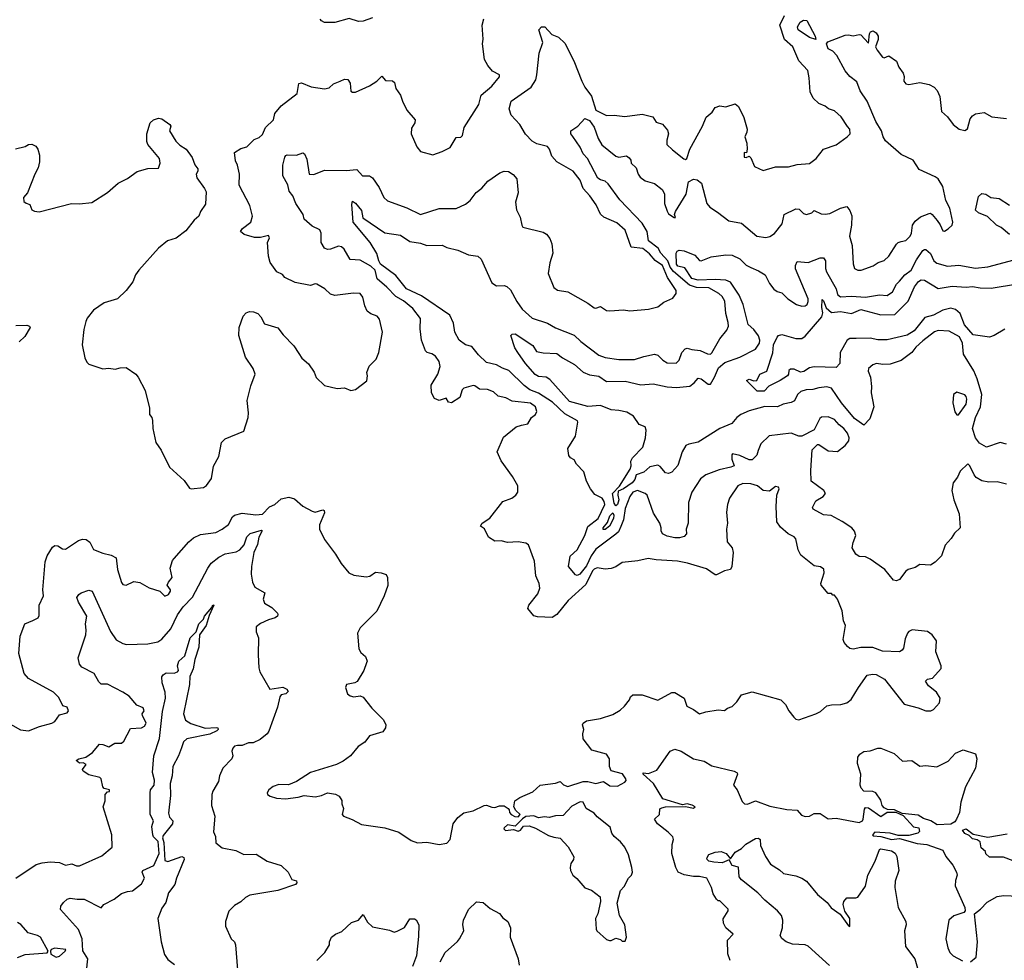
# Model space of a CAD drawing. Extents: x 1552294 to 1694791, y 811929 to 917222.
# Tile 490 of 643: x 1682129 to 1688481, y 860676 to 866741. Entities that reach past the tile are written whole.
import ezdxf

# ---------------------------------------------------------------- set-up
doc = ezdxf.new("R2010")
doc.units = 0

msp = doc.modelspace()

# ---------------------------------------------------------------- linework, layer by layer
at = {"layer": '0CON10XD'}
for points in [[(1683315, 863724), (1683335, 863736.2), (1683367, 863783), (1683378.8, 863861.2), (1683414, 863925), (1683430, 864015), (1683455, 864038), (1683575, 864086.7), (1683602, 864175), (1683605.7, 864205), (1683597.5, 864285), (1683619.5, 864380.5), (1683648.8, 864455), (1683635, 864492.5), (1683586.7, 864565), (1683542.5, 864705), (1683544.3, 864755), (1683570.2, 864829.8), (1683590.2, 864849.8), (1683611.1, 864858.9), (1683637.7, 864857.7), (1683665, 864845.7), (1683684.2, 864825), (1683709.3, 864779.3), (1683795, 864753.3), (1683828.1, 864708.1), (1683897.9, 864637.9), (1683928.9, 864588.9), (1683948.1, 864558.1), (1683992.2, 864522.2), (1684028.6, 864468.6), (1684042.6, 864432.6), (1684095, 864381.2), (1684177, 864363), (1684225, 864366.7), (1684265, 864348.8), (1684295, 864356.7), (1684368.3, 864411.7), (1684372.5, 864445), (1684367.5, 864465), (1684384.1, 864505.9), (1684428.3, 864551.7), (1684445.7, 864594.3), (1684469.2, 864725), (1684450.5, 864810.5), (1684435, 864830), (1684394.1, 864844.1), (1684371.2, 864861.2), (1684355.4, 864895.4), (1684342.1, 864952.1), (1684325, 864974.3), (1684283.4, 864976.6), (1684162.3, 864962.3), (1684135, 864971.2), (1684097.5, 865005), (1684045, 865035.8), (1684035, 865038), (1684005, 865027.5), (1683905.7, 865045.7), (1683838.8, 865078.8), (1683825, 865097.5), (1683787.5, 865115), (1683744, 865175), (1683733.6, 865216.4), (1683727.5, 865305), (1683740, 865335), (1683735, 865350), (1683683.6, 865336.4), (1683643.6, 865336.4), (1683577.5, 865355), (1683554, 865375), (1683566.2, 865395), (1683620, 865435), (1683630.8, 865475), (1683613.6, 865543.6), (1683544.6, 865674.6), (1683546.5, 865745), (1683535, 865802.5), (1683520.7, 865830.7), (1683515.8, 865885), (1683555, 865911.1), (1683595, 865921.5), (1683641.5, 865968.5), (1683675, 865981.5), (1683695, 866000), (1683715.6, 866045), (1683765.5, 866095), (1683775.7, 866135), (1683815, 866186), (1683920, 866265), (1683930, 866330), (1683947, 866333), (1684008.3, 866308.3), (1684096, 866296), (1684125, 866301.4), (1684152.8, 866327.2), (1684195.5, 866344.5), (1684225, 866358), (1684246.1, 866356.1), (1684261.7, 866331.7), (1684265, 866280), (1684275, 866272.5), (1684295, 866272.5), (1684386.6, 866313.4), (1684432.5, 866345), (1684465, 866377.5), (1684488.3, 866348.3), (1684535, 866347.5), (1684546.7, 866335), (1684555, 866297.5), (1684586.7, 866255), (1684598.8, 866215), (1684627.3, 866157.3), (1684681.2, 866095), (1684678.8, 866075), (1684657.6, 866042.4), (1684654.4, 866005), (1684691.7, 865921.7), (1684715, 865891.2), (1684795, 865869.2), (1684855, 865890), (1684905, 865917.5), (1684945, 865981.2), (1684975, 865983.8), (1684985, 865993.3), (1684996, 866045), (1685090, 866195), (1685106.4, 866253.6), (1685175, 866312.5), (1685225, 866372.5), (1685225, 866386.2), (1685178.7, 866408.7), (1685148.1, 866445), (1685128.4, 866485), (1685114.3, 866585), (1685118.9, 866615), (1685111.5, 866705), (1685123.8, 866746.2)], [(1684405, 866753.3), (1684345, 866731.2), (1684315, 866730), (1684255, 866747.5), (1684163, 866723), (1684095, 866722.5), (1684075, 866732.5), (1684067.5, 866745)], [(1684095, 865769.5), (1684235, 865767.6), (1684304.5, 865774.5), (1684341.2, 865735), (1684385, 865734.3), (1684405, 865722), (1684449, 865659), (1684479.2, 865595), (1684502.4, 865572.4), (1684627.4, 865527.4), (1684715, 865484.2), (1684835, 865524.3), (1684945, 865524.3), (1685005, 865552), (1685035, 865574), (1685073.3, 865626.7), (1685110.8, 865655), (1685149.7, 865700.3), (1685226.3, 865753.7), (1685255, 865763.3), (1685282.2, 865762.2), (1685312, 865742), (1685336, 865715), (1685345.6, 865625), (1685328, 865565), (1685333.1, 865515), (1685358.2, 865468.2), (1685367.5, 865415), (1685375, 865402.5), (1685505, 865371.2), (1685527, 865357), (1685549.1, 865329.1), (1685562, 865295), (1685568.6, 865235), (1685548, 865172), (1685537.5, 865105), (1685574.4, 865014.4), (1685597.6, 864997.6), (1685665.3, 864985.3), (1685795, 864914), (1685835, 864881.9), (1685845, 864880), (1685875, 864891.9), (1685915, 864866), (1685935, 864862.9), (1686025, 864869.4), (1686065, 864864.3), (1686185, 864874.2), (1686245, 864890), (1686285, 864918.8), (1686343.3, 864945), (1686363.3, 864975), (1686364, 864995), (1686308, 865078), (1686275, 865155.4), (1686228.4, 865188.4), (1686191.7, 865231.7), (1686148.5, 865265), (1686074.4, 865275), (1686034.4, 865384.4), (1685980.2, 865430.2), (1685897.9, 865467.9), (1685876, 865486), (1685846.8, 865546.8), (1685806.7, 865605), (1685763.1, 865653.1), (1685744.6, 865705), (1685700.5, 865765), (1685594.5, 865825), (1685561.2, 865861.2), (1685546, 865905), (1685533.1, 865923.1), (1685465, 865939.6), (1685435, 865957.8), (1685391.9, 866001.9), (1685355.9, 866065.9), (1685300.4, 866125), (1685286.9, 866165), (1685300, 866215), (1685427.5, 866305), (1685458, 866352), (1685464.5, 866385.5), (1685479.5, 866525), (1685503.4, 866593.4), (1685477.1, 866675), (1685494.6, 866695.4), (1685516, 866695), (1685562.9, 866645), (1685605, 866628.8), (1685645, 866589.1), (1685704.4, 866475), (1685754.8, 866345), (1685775.8, 866305), (1685817.7, 866247.7), (1685845, 866156.7), (1685915, 866123.4), (1685965, 866125.4), (1686033.6, 866116.4), (1686145, 866132.2), (1686212.5, 866115), (1686235, 866080), (1686275, 866066.9), (1686308, 866028), (1686314.7, 866005), (1686304.6, 865964.6), (1686304.3, 865935), (1686340.9, 865900.9), (1686412.6, 865842.6), (1686425, 865840), (1686432, 865845), (1686453, 865907), (1686533.8, 866055), (1686558, 866112), (1686595.7, 866144.3), (1686616.1, 866173.9), (1686645, 866186.2), (1686685, 866178.8), (1686745, 866197.5), (1686765, 866180), (1686800.2, 866110.2), (1686821.9, 866035), (1686820.8, 866015), (1686806.7, 865985), (1686820, 865945), (1686822.5, 865905), (1686818.3, 865881.7), (1686803.3, 865885), (1686802.5, 865855), (1686815, 865852.5), (1686835, 865860), (1686845, 865850), (1686870, 865795), (1686925, 865768.8), (1687005, 865792), (1687088.3, 865791.7), (1687145, 865807.5), (1687225, 865814), (1687266.2, 865845), (1687315, 865905.6), (1687395, 865934), (1687467.5, 865985), (1687486.7, 866005), (1687483.3, 866035), (1687468.3, 866051.7), (1687427.5, 866115), (1687385, 866152.5), (1687345.8, 866165.8), (1687325, 866183.3), (1687285, 866200), (1687248, 866235), (1687229.2, 866275), (1687222.5, 866365), (1687212.5, 866412.5), (1687156.2, 866475), (1687115.6, 866565), (1687063.2, 866613.2), (1687033.6, 866705), (1687062.8, 866767.2)], [(1687265, 866613.8), (1687225, 866625.6), (1687150, 866675), (1687146.9, 866695), (1687163.1, 866725), (1687185, 866736.9), (1687205.8, 866735), (1687260, 866635), (1687265, 866613.8)], [(1684432.6, 865232.6), (1684390.8, 865305), (1684280, 865435), (1684271.3, 865548.7), (1684275, 865570), (1684295, 865557.1), (1684335, 865511.1), (1684342.6, 865462.6), (1684485, 865367.5), (1684585, 865352.2), (1684645, 865311.5), (1684715, 865299.1), (1684755, 865284.5), (1684855, 865287.5), (1684885, 865272.5), (1684955.4, 865255.4), (1685025, 865224), (1685085, 865216.7), (1685105, 865197.5), (1685175, 865043.3), (1685205, 865024.3), (1685255, 865026.7), (1685270.7, 865020.7), (1685295, 865000), (1685337, 864923), (1685370, 864875), (1685435, 864815.6), (1685533.2, 864783.2), (1685585, 864752.9), (1685705, 864705.8), (1685748.5, 864665), (1685865, 864577.6), (1685905, 864563.5), (1685995, 864550.6), (1686095, 864549.1), (1686155, 864569.1), (1686225, 864583.1), (1686245, 864577.1), (1686277.5, 864545), (1686305, 864528.9), (1686363.4, 864526.6), (1686383.3, 864545), (1686400.5, 864595), (1686421.3, 864618.7), (1686435, 864623.1), (1686465, 864613.4), (1686518.3, 864608.3), (1686565, 864586.7), (1686585, 864584.4), (1686595, 864592.5), (1686646, 864684), (1686691.6, 864738.4), (1686701.8, 864765), (1686698.7, 864788.7), (1686683.8, 864846.2), (1686677.2, 864925), (1686661.6, 864955), (1686640, 864975), (1686575, 865011.5), (1686495, 865014.4), (1686448.9, 865028.9), (1686347, 865117), (1686325.3, 865145), (1686310.2, 865185), (1686264.5, 865235), (1686247.1, 865267.1), (1686185, 865314.6), (1686176.7, 865375), (1686145, 865427.9), (1685999.7, 865579.7), (1685925, 865683.1), (1685905, 865699.1), (1685875, 865707.5), (1685859.5, 865719.5), (1685792.5, 865845), (1685763, 865875), (1685745, 865917.8), (1685697.3, 865987.3), (1685684, 866005), (1685685.5, 866025), (1685730, 866055), (1685775, 866103.3), (1685805, 866090.2), (1685835, 866047.1), (1685860.5, 865975), (1685885, 865934.7), (1685975, 865860.5), (1685995, 865855.3), (1686042.5, 865862.5), (1686060, 865850), (1686072.5, 865835), (1686074, 865815), (1686105.7, 865785.7), (1686119.1, 865745), (1686132.5, 865725), (1686165, 865702.5), (1686224.7, 865684.7), (1686272.9, 865645), (1686287.9, 865617.9), (1686289.6, 865555), (1686305, 865505.8), (1686315, 865490), (1686350, 865465), (1686358.8, 865465), (1686354.2, 865484.2), (1686359.5, 865505), (1686427.5, 865615), (1686442.5, 865695), (1686475, 865712.1), (1686499.1, 865709.1), (1686527.1, 865687.1), (1686561.5, 865555), (1686582.1, 865532.1), (1686630.8, 865500.8), (1686704.4, 865444.4), (1686785, 865429.4), (1686885, 865344.3), (1686942.7, 865337.3), (1686967.9, 865342.1), (1686997.9, 865362.1), (1687046.7, 865425), (1687060, 865485), (1687135, 865520.6), (1687158.1, 865518.1), (1687185, 865492), (1687205, 865484), (1687240, 865495), (1687255, 865510), (1687298.3, 865488.3), (1687325, 865486.7), (1687355, 865491.2), (1687425, 865526.2), (1687465, 865536.7), (1687485, 865510), (1687497, 865477), (1687494.6, 865415), (1687481.8, 865345), (1687498.5, 865285), (1687505, 865166.7), (1687515, 865137.5), (1687535.5, 865125.5), (1687556.7, 865125), (1687635, 865153.1), (1687666.2, 865175), (1687705, 865187.7), (1687735, 865216.7), (1687785, 865294.2), (1687796.7, 865305), (1687815, 865310), (1687845, 865318), (1687874.2, 865345), (1687882.5, 865365), (1687888.2, 865415), (1687905, 865441.2), (1687940, 865470), (1687995, 865491.9), (1688005, 865492.5), (1688014.6, 865484.6), (1688046.8, 865446.8), (1688067.9, 865417.9), (1688085, 865378.8), (1688095, 865376.2), (1688118.7, 865391.3), (1688144.2, 865415), (1688149.5, 865435), (1688130, 865525), (1688102.7, 865575), (1688083.6, 865665), (1688053.1, 865715), (1688035, 865728.6), (1687931.2, 865775), (1687891.9, 865835), (1687815, 865871.9), (1687715, 865958.8), (1687700.3, 865985), (1687689.3, 866025), (1687651.4, 866085), (1687596.5, 866215), (1687551.9, 866281.9), (1687530.2, 866340.2), (1687485, 866374.3), (1687455, 866410), (1687400.6, 866510.6), (1687375, 866537.5), (1687345, 866552.5), (1687333.8, 866586.2), (1687342.3, 866597.7), (1687455, 866642), (1687475, 866644), (1687505, 866636.7), (1687545, 866646.2), (1687555, 866642.5), (1687605, 866590), (1687611.2, 866648.8), (1687618, 866662), (1687635, 866668), (1687655, 866655.8), (1687667.7, 866635), (1687666.9, 866613.1), (1687650.8, 866565), (1687660, 866545), (1687695, 866498.6), (1687705, 866494.3), (1687735, 866508.8), (1687785, 866474), (1687799.4, 866435), (1687828.6, 866395), (1687834, 866375), (1687832, 866345), (1687845, 866326.7), (1687865, 866322.5), (1687935, 866336.7), (1687995, 866323.3), (1688027.5, 866305), (1688047.5, 866285), (1688063.8, 866245), (1688075, 866148.8), (1688114.4, 866114.4), (1688151.2, 866065), (1688188.8, 866035), (1688225, 866027.1), (1688243.6, 866036.4), (1688261.2, 866101.2), (1688275, 866121.2), (1688295, 866133.8), (1688351.7, 866141.7), (1688400, 866115), (1688495, 866104.3)], [(1682102.9, 865907.1), (1682165, 865924), (1682185, 865936), (1682207.7, 865937.7), (1682234.3, 865924.3), (1682247.1, 865905), (1682256.8, 865866.8), (1682257.1, 865825), (1682247.5, 865785), (1682226, 865745), (1682180, 865625), (1682153.8, 865595), (1682155, 865567.5), (1682171.7, 865558.3), (1682195, 865550), (1682207.5, 865515), (1682225, 865506.2), (1682255, 865502.5), (1682463.6, 865556.4), (1682515, 865553.8), (1682595, 865561.9), (1682695, 865626), (1682765, 865686.2), (1682825, 865716.2), (1682887.3, 865762.7), (1682955, 865781.2), (1683025, 865782.5), (1683036.2, 865815), (1683031.2, 865845), (1682956.7, 865935), (1682948.8, 865955), (1682948.8, 866005), (1682970, 866075), (1682992.5, 866095), (1683025, 866106), (1683045, 866101.2), (1683097.5, 866065), (1683103.3, 866055), (1683096, 866025), (1683137.1, 865957.1), (1683162.1, 865932.1), (1683203.8, 865905), (1683242.3, 865852.3), (1683258.8, 865805), (1683279.1, 865779.1), (1683279.2, 865765), (1683267.8, 865745), (1683271.4, 865721.4), (1683321.7, 865651.7), (1683331.2, 865631.2), (1683327.8, 865552.2), (1683296.2, 865505), (1683285, 865474.2), (1683255, 865448), (1683201.2, 865378.8), (1683137.9, 865332.1), (1683082, 865315), (1683025, 865267.1), (1682898.1, 865125), (1682877.1, 865095), (1682858.7, 865051.3), (1682816.3, 864993.7), (1682759.7, 864940.3), (1682675, 864915.6), (1682605, 864866.9), (1682564.7, 864815.3), (1682556.2, 864795), (1682543.7, 864743.7), (1682531.4, 864645), (1682549.8, 864559.8), (1682561.5, 864531.5), (1682575, 864520), (1682665, 864490), (1682705, 864493.3), (1682745, 864487.5), (1682777, 864497), (1682815, 864497.5), (1682877.5, 864455), (1682892.5, 864435), (1682939.3, 864349.3), (1682966.4, 864236.4), (1682967.5, 864195), (1682982.5, 864175), (1682986.4, 864156.4), (1682987.5, 864105), (1683007.5, 864015), (1683042.5, 863965), (1683096.2, 863855), (1683189.8, 863769.8), (1683225, 863720), (1683235, 863716), (1683315, 863724)], [(1682035, 862216.7), (1682135, 862162), (1682185, 862156.2), (1682255.9, 862184.1), (1682337.5, 862205), (1682356.2, 862215), (1682385, 862257.5), (1682435, 862271.2), (1682443.3, 862285), (1682435, 862307.5), (1682407, 862317), (1682380.7, 862370.7), (1682346.7, 862405), (1682185, 862492.2), (1682158.9, 862525), (1682123, 862653), (1682131.2, 862765), (1682163.3, 862845), (1682213, 862867), (1682247.5, 862885), (1682255, 862900), (1682254.3, 862965), (1682282.2, 863025), (1682278.9, 863065), (1682293.1, 863245), (1682305.3, 863284.7), (1682340.2, 863339.8), (1682355, 863350.9), (1682375, 863348.9), (1682405, 863328.8), (1682425, 863326.2), (1682508, 863382), (1682535, 863391.6), (1682559, 863389), (1682582.3, 863372.3), (1682605, 863324.1), (1682665, 863300.3), (1682719.1, 863289.1), (1682750.7, 863270.7), (1682760.5, 863195), (1682785, 863112.5), (1682795, 863098.8), (1682815, 863093.8), (1682865, 863118), (1682905, 863111.2), (1682965, 863078), (1683032.5, 863055), (1683065, 863023.8), (1683088, 863035), (1683102, 863055), (1683101.2, 863065), (1683080, 863095), (1683088, 863115), (1683112, 863145), (1683100, 863205), (1683115, 863253.3), (1683125, 863265.7), (1683220, 863375), (1683249.3, 863400.7), (1683295, 863421.2), (1683395, 863434.6), (1683435, 863454.7), (1683475.4, 863485), (1683502.7, 863535), (1683515, 863546), (1683565, 863558.6), (1683651.7, 863548.3), (1683695, 863551.8), (1683740.7, 863599.3), (1683775, 863615.3), (1683815, 863650.9), (1683865, 863661.3), (1683902.1, 863652.1), (1683955.8, 863605), (1684015, 863570.8), (1684035, 863566.2), (1684085, 863580), (1684092.5, 863575), (1684095, 863560), (1684063.9, 863483.9), (1684063.8, 863455), (1684095, 863390), (1684166.7, 863295), (1684203.3, 863235), (1684252.5, 863175), (1684285, 863160), (1684365, 863147.5), (1684387, 863153), (1684425, 863177.5), (1684460, 863175), (1684493, 863163), (1684502.5, 863145), (1684503, 863093), (1684481.2, 863025), (1684432.3, 862927.7), (1684325, 862820), (1684308.8, 862785), (1684316.2, 862685), (1684330.5, 862660.5), (1684360, 862635), (1684370, 862605), (1684367, 862593), (1684350, 862545), (1684306, 862474), (1684290, 862465), (1684236.4, 862453.6), (1684231.2, 862435), (1684243.8, 862395), (1684260.3, 862380.3), (1684285, 862374.2), (1684325, 862380), (1684345, 862373.3), (1684401.7, 862301.7), (1684475.5, 862225.5), (1684490, 862195), (1684488.8, 862175), (1684470.7, 862149.3), (1684385, 862123.3), (1684355, 862081.2), (1684313.3, 862055), (1684263.8, 861995), (1684215, 861960.8), (1684172.1, 861937.9), (1684005, 861887.1), (1683915, 861828.6), (1683862.6, 861807.4), (1683801.7, 861808.3), (1683765, 861796.7), (1683737.3, 861775), (1683725.6, 861755), (1683727.5, 861745), (1683744, 861735), (1683785, 861720.8), (1683844.1, 861715.9), (1683925, 861726.7), (1683965, 861738.2), (1684035, 861730.8), (1684075, 861738.9), (1684115, 861756.6), (1684167.4, 861747.4), (1684190, 861735), (1684206.4, 861706.4), (1684206.7, 861685), (1684218, 861655), (1684210, 861615), (1684217.5, 861605), (1684273.9, 861583.9), (1684335, 861551.2), (1684485, 861530), (1684575, 861502.5), (1684655, 861447.5), (1684695, 861432.5), (1684755, 861437.5), (1684835, 861422), (1684885, 861431.4), (1684905.6, 861455), (1684926.2, 861555), (1684955, 861596.2), (1684995, 861626.7), (1685055, 861640), (1685125, 861673.8), (1685140, 861675), (1685175, 861662.5), (1685195, 861660), (1685225, 861670.8), (1685255, 861672), (1685280, 861655), (1685287.5, 861645), (1685288.3, 861628.3), (1685300, 861615), (1685323, 861603), (1685345, 861600), (1685357.5, 861615), (1685330.7, 861640.7), (1685317.5, 861665), (1685323.3, 861705), (1685355, 861726.2), (1685438.3, 861761.7), (1685487.5, 861805), (1685585, 861818.1), (1685615, 861828.2), (1685637.6, 861807.6), (1685665.9, 861795.9), (1685765, 861827.7), (1685795, 861827.7), (1685845, 861816.2), (1685895, 861828.8), (1685935, 861800.8), (1685985, 861799.4), (1686032.9, 861825), (1686040.6, 861835), (1686039.4, 861845), (1686018.6, 861878.6), (1685945, 861896.9), (1685934.2, 861925), (1685932.9, 861975), (1685915, 862004.7), (1685820.5, 862030.5), (1685765, 862102.9), (1685762.2, 862135), (1685768.1, 862165), (1685760, 862195), (1685764.5, 862205.5), (1685785, 862220), (1685875, 862235.6), (1685955, 862260.6), (1686001.7, 862288.3), (1686031.2, 862315), (1686062.5, 862355), (1686070, 862375), (1686085, 862387.5), (1686145, 862386.7), (1686245, 862352.5), (1686335, 862402.5), (1686355, 862402.5), (1686415, 862366.7), (1686433.6, 862313.6), (1686475, 862293.3), (1686515, 862264.2), (1686555, 862278.1), (1686635, 862290), (1686675, 862286.7), (1686695, 862302.5), (1686725, 862312.5), (1686755, 862342.5), (1686785, 862387.5), (1686855, 862407.8), (1687038.8, 862355), (1687068.8, 862325), (1687090, 862285), (1687122.6, 862242.6), (1687135, 862230), (1687155, 862225.7), (1687265.4, 862264.6), (1687295, 862280.8), (1687336.1, 862316.1), (1687365, 862322.9), (1687425.8, 862324.2), (1687465, 862336), (1687493.1, 862356.9), (1687539.2, 862435), (1687595.9, 862514.1), (1687629.7, 862520.3), (1687655, 862517.8), (1687708.3, 862488.3), (1687835, 862328), (1687925, 862303.8), (1687973.9, 862283.9), (1688006.1, 862283.9), (1688025, 862293.3), (1688063.3, 862335), (1688066.7, 862365), (1688043.3, 862405), (1687992.5, 862445), (1687972.5, 862475), (1687985, 862487.5), (1688017.5, 862495), (1688072.5, 862557.5), (1688073.8, 862575), (1688038.5, 862665), (1688042.7, 862735), (1688015, 862774.4), (1687985, 862796.2), (1687886.4, 862806.4), (1687865, 862796.7), (1687855.9, 862784.1), (1687842.2, 862747.8), (1687831.1, 862688.9), (1687822, 862675), (1687805, 862665.8), (1687695, 862668.8), (1687631.7, 862691.7), (1687555, 862691.9), (1687505, 862681.1), (1687485, 862686.7), (1687469.9, 862699.9), (1687448.2, 862725), (1687441.1, 862745), (1687457.1, 862835), (1687442.5, 862865), (1687435, 862930), (1687403.6, 863003.6), (1687385, 863030), (1687375, 863030), (1687365, 863040), (1687345, 863040), (1687300, 863095), (1687297.5, 863105), (1687318.5, 863175), (1687317, 863197), (1687295, 863213.3), (1687255, 863219.2), (1687168.4, 863288.4), (1687151.6, 863321.6), (1687135, 863393.5), (1687125, 863405.6), (1687085.7, 863425.7), (1687037.9, 863467.9), (1687013.2, 863503.2), (1687008.8, 863601.2), (1687014, 863675), (1687028.8, 863715), (1687025, 863727.5), (1687005, 863731.2), (1686965, 863700), (1686925, 863705.6), (1686888, 863735), (1686845, 863748.2), (1686795, 863749.3), (1686760.8, 863735), (1686708.1, 863655), (1686695.6, 863615), (1686688.6, 863565), (1686695.6, 863494.4), (1686688.6, 863455), (1686693.3, 863375), (1686724.4, 863335), (1686732.5, 863305), (1686723.8, 863215), (1686714, 863195), (1686675, 863186.9), (1686625, 863160.5), (1686615, 863161.1), (1686559.9, 863199.9), (1686436.2, 863236.2), (1686371.6, 863248.4), (1686235, 863258), (1686182.4, 863267.6), (1686117.5, 863252.5), (1686015, 863239.7), (1685975, 863212.9), (1685945, 863202), (1685905, 863198), (1685855, 863206.2), (1685835, 863198), (1685825, 863186.1), (1685781.7, 863098.3), (1685667.9, 862995), (1685595, 862905.5), (1685563, 862887), (1685470.4, 862889.6), (1685445, 862895.8), (1685407.5, 862945), (1685414.4, 862965), (1685471.8, 863038.2), (1685483.9, 863075), (1685479.2, 863105), (1685459.6, 863155), (1685449.4, 863249.4), (1685410.8, 863355), (1685395, 863366.4), (1685345, 863373.6), (1685275, 863370.5), (1685235, 863380.9), (1685195, 863377.5), (1685153.8, 863405), (1685128.1, 863458.1), (1685102.5, 863475), (1685112.5, 863495), (1685162.7, 863527.3), (1685246.7, 863635), (1685304.1, 863655.9), (1685330, 863675), (1685343.3, 863695), (1685343.3, 863735), (1685308.8, 863795), (1685235.6, 863895.6), (1685208.8, 863955), (1685250.6, 864049.4), (1685332, 864115), (1685367.1, 864127.1), (1685406.7, 864135), (1685430.8, 864175), (1685457.5, 864195), (1685465.7, 864215), (1685457.1, 864245), (1685425, 864267.3), (1685305, 864281.2), (1685265, 864303.1), (1685215, 864312.9), (1685185, 864340.6), (1685146.3, 864356.3), (1685095, 864357.5), (1685065, 864380.6), (1685055, 864381.9), (1684995, 864365.5), (1684983.5, 864355), (1684968.2, 864305), (1684915, 864270), (1684896.2, 864275), (1684880, 864300), (1684835, 864285.6), (1684805, 864298.6), (1684786.2, 864335), (1684782.7, 864385), (1684825.5, 864455), (1684841.5, 864505), (1684835, 864536.2), (1684811.3, 864571.3), (1684786.8, 864586.8), (1684757.5, 864595), (1684746.1, 864606.1), (1684721.2, 864675), (1684712.1, 864747.9), (1684714, 864815), (1684665, 864877.7), (1684605, 864927.9), (1684556.4, 864956.4), (1684497, 865017), (1684435, 865068.9), (1684423.2, 865125), (1684395, 865152.5), (1684325, 865191.1), (1684260, 865195), (1684222.2, 865262.2), (1684205, 865276.4), (1684185, 865280.6), (1684135, 865261.1), (1684115, 865260), (1684095, 865267.5), (1684073.3, 865305), (1684072.9, 865365), (1684066, 865385), (1684015, 865410), (1683964.4, 865454.4), (1683956.9, 865485), (1683910, 865555), (1683892.1, 865605), (1683866.5, 865635), (1683859.6, 865675), (1683826.8, 865735), (1683827.2, 865802.8), (1683840, 865855), (1683845, 865866), (1683855, 865869.2), (1683915, 865868.3), (1683955, 865881.4), (1683965.5, 865875.5), (1683980.7, 865840.7), (1683997.5, 865745), (1684027.6, 865742.4), (1684095, 865769.5)], [(1688515, 865355.8), (1688460.7, 865400.7), (1688431.4, 865415), (1688371.8, 865471.8), (1688314.4, 865495), (1688295, 865512.9), (1688315, 865600), (1688335, 865620), (1688362.5, 865615), (1688394.4, 865594.4), (1688447, 865587), (1688513.3, 865545)], [(1688495, 863746.7), (1688435, 863761.4), (1688381.7, 863758.3), (1688335, 863767.5), (1688299.7, 863789.7), (1688286, 863805), (1688258.8, 863865), (1688245, 863876.7), (1688195, 863830), (1688179.4, 863790.6), (1688150, 863755), (1688142, 863705), (1688156, 863645), (1688190, 863555), (1688195.7, 863464.3), (1688160.3, 863429.7), (1688138.1, 863395), (1688098.3, 863351.7), (1688075.6, 863284.4), (1688035, 863242.7), (1688004.4, 863224.4), (1687935, 863227.1), (1687905, 863207.8), (1687860.8, 863195), (1687845, 863184.4), (1687805, 863131.9), (1687785, 863122.5), (1687765, 863127.5), (1687710, 863195), (1687615, 863261.2), (1687585, 863276.7), (1687545, 863280), (1687522.5, 863295), (1687500, 863335), (1687505, 863370), (1687522, 863415), (1687515, 863442.5), (1687497.5, 863465), (1687434.2, 863504.2), (1687364.6, 863544.6), (1687315, 863548.1), (1687246.7, 863585), (1687242.5, 863595), (1687265, 863638), (1687313, 863667), (1687326.2, 863685), (1687316.2, 863705), (1687234.6, 863765), (1687232.9, 863835), (1687241.8, 863968.2), (1687275, 864001.2), (1687285, 864002), (1687345, 863960.6), (1687405, 863956.9), (1687455, 863994.4), (1687478.2, 864025), (1687480.6, 864045), (1687469.7, 864075), (1687445.6, 864105.6), (1687415, 864128.5), (1687385, 864161.8), (1687345, 864179.1), (1687301.1, 864178.9), (1687290.6, 864169.4), (1687253.3, 864096.7), (1687175, 864055.5), (1687155, 864056.4), (1687105, 864073.8), (1686963.4, 864056.6), (1686910.6, 864005), (1686893.1, 863963.1), (1686885, 863933.8), (1686855, 863903.8), (1686835, 863903.8), (1686775, 863930), (1686728.3, 863941.7), (1686722.5, 863935), (1686723, 863907), (1686737.5, 863865), (1686717.5, 863855), (1686642.1, 863837.9), (1686556, 863805), (1686520.7, 863779.3), (1686464.2, 863695), (1686442.8, 863627.2), (1686441.8, 863495), (1686429.2, 863455), (1686431.2, 863425), (1686415, 863408.8), (1686385, 863400), (1686355, 863400.8), (1686305, 863410.8), (1686276.1, 863426.1), (1686266.2, 863445), (1686267.5, 863465), (1686258.2, 863495), (1686218.6, 863558.6), (1686176.4, 863675), (1686165, 863686), (1686115, 863704.4), (1686085, 863693.6), (1686065, 863667.1), (1686035, 863588.8), (1686023.1, 863516.9), (1686007.7, 863472.3), (1685990.9, 863439.1), (1685975, 863423.5), (1685845, 863326.5), (1685815, 863283.6), (1685785, 863218.4), (1685741.5, 863165), (1685725, 863157.7), (1685715, 863161.8), (1685668.7, 863215), (1685679.1, 863280.9), (1685725, 863321.4), (1685775.2, 863415), (1685795, 863473.8), (1685861.1, 863525), (1685903.6, 863615), (1685899.5, 863635), (1685885.7, 863655), (1685839.5, 863679.5), (1685811.1, 863715), (1685784.8, 863764.8), (1685768, 863825), (1685720.8, 863875), (1685705, 863903.8), (1685683.3, 863915), (1685670.6, 863930.6), (1685664.3, 863975.7), (1685714.3, 864055), (1685730, 864145), (1685726.7, 864155), (1685645, 864200), (1685566.8, 864275), (1685475, 864332.2), (1685420.9, 864355), (1685382.7, 864382.7), (1685285, 864478.9), (1685242.9, 864492.9), (1685205, 864516.2), (1685140.8, 864530.9), (1685088.9, 864578.9), (1685045, 864634.1), (1685005, 864643.5), (1684963.8, 864673.8), (1684935.6, 864725), (1684926.7, 864785), (1684904.6, 864835), (1684721.3, 864961.3), (1684625, 865005.2), (1684555, 865091.3), (1684457.5, 865165), (1684445.8, 865185), (1684432.6, 865232.6)], [(1685988.3, 863675), (1685994.1, 863644.1), (1685985, 863614.4), (1685975, 863605.8), (1685965, 863624), (1685953.4, 863685), (1685997.5, 863732.5), (1686067.9, 863842.1), (1686073.6, 863865), (1686071.9, 863895), (1686081.9, 863915), (1686148.4, 863985), (1686166.1, 864045), (1686169.5, 864095), (1686165, 864115.8), (1686125, 864130.5), (1686088.8, 864185), (1686045, 864209.6), (1685995, 864221.9), (1685945, 864224.2), (1685875, 864252.4), (1685795, 864246.1), (1685675, 864279.1), (1685550, 864420), (1685525, 864435.4), (1685475, 864440.4), (1685455, 864452.5), (1685391.9, 864525), (1685342.5, 864595), (1685324.2, 864625), (1685297.5, 864705), (1685306.2, 864713.8), (1685325, 864715.6), (1685439.4, 864639.4), (1685462.2, 864602.2), (1685505, 864592.2), (1685595, 864588.6), (1685631, 864561), (1685707.7, 864517.7), (1685765, 864467.1), (1685805, 864451.8), (1685865, 864443.2), (1685915, 864407.1), (1686035, 864409.2), (1686135, 864385.4), (1686215, 864393.2), (1686305, 864373.5), (1686365, 864368.2), (1686452.8, 864377.2), (1686481.1, 864398.9), (1686505, 864430), (1686525, 864425.6), (1686570.2, 864390.2), (1686585, 864390), (1686611.7, 864435), (1686636.8, 864495), (1686678.6, 864531.4), (1686775, 864564.7), (1686875, 864616.5), (1686901.7, 864655), (1686903.5, 864675), (1686895, 864701.5), (1686865, 864742.8), (1686829.1, 864775), (1686796.2, 864903.8), (1686771.2, 864965), (1686715, 865047.3), (1686685, 865060.6), (1686615, 865066), (1686505, 865061.3), (1686465, 865072.1), (1686419.8, 865139.8), (1686375, 865152.2), (1686365.7, 865165), (1686363.7, 865236.3), (1686371.1, 865248.9), (1686384.3, 865255.7), (1686415, 865250.8), (1686483.3, 865223.3), (1686515, 865188.8), (1686525, 865186.2), (1686589.1, 865210.9), (1686685, 865224.1), (1686725, 865221.6), (1686775, 865198.9), (1686815, 865158), (1686845, 865142), (1686895, 865122), (1686937.9, 865095), (1686965, 865038.9), (1686995, 865003.1), (1687015, 864988.6), (1687045, 864979.2), (1687085, 864940.8), (1687140, 864905), (1687175, 864894.2), (1687195, 864896), (1687208.8, 864905), (1687216.4, 864923.6), (1687215, 864940), (1687134, 865135), (1687133.4, 865156.6), (1687145, 865182.5), (1687215, 865176.1), (1687292, 865205), (1687315, 865204.6), (1687327.2, 865185), (1687326.6, 865136.6), (1687333.6, 865115), (1687397.1, 865005), (1687405, 864969.2), (1687425, 864954.6), (1687495, 864958.4), (1687585, 864952.6), (1687675, 864966.2), (1687725, 864963.3), (1687759.6, 864985), (1687785, 865036.2), (1687804.8, 865055.2), (1687839.1, 865095), (1687880.4, 865125), (1687915, 865191.9), (1687955, 865252.5), (1687965, 865259.2), (1687975, 865258.8), (1688005, 865233.1), (1688025.7, 865185.7), (1688045, 865171.8), (1688115, 865151.1), (1688187.5, 865157.5), (1688295, 865138.9), (1688375, 865146.7), (1688545, 865192.1)], [(1688485, 864744.8), (1688415.4, 864704.6), (1688385, 864693.9), (1688278.9, 864708.9), (1688223.6, 864773.6), (1688195.9, 864845.9), (1688165, 864873.1), (1688135, 864881.5), (1688085, 864868), (1688025, 864835.1), (1687968.4, 864821.6), (1687899.4, 864735), (1687855, 864707), (1687725, 864677.5), (1687665, 864677.2), (1687615, 864686.7), (1687524.7, 864685.3), (1687484.7, 864685.3), (1687467.8, 864675), (1687421.5, 864595), (1687418.8, 864525), (1687395, 864497.7), (1687255, 864503.1), (1687225, 864496.5), (1687186.6, 864473.4), (1687165, 864467.9), (1687125, 864487.5), (1687101.7, 864488.3), (1687091.1, 864478.9), (1687088.5, 864455), (1687081.4, 864445), (1687035, 864414.5), (1686961.6, 864378.4), (1686932, 864345), (1686886.3, 864346.3), (1686817.5, 864415), (1686835, 864423.3), (1686865, 864411.2), (1686885, 864413.3), (1686903.3, 864455), (1686949.4, 864475), (1686987.5, 864592.5), (1686991.2, 864645), (1687015, 864694.3), (1687025, 864704.4), (1687045, 864710.6), (1687135.5, 864685.5), (1687175, 864686.1), (1687195, 864700), (1687302.7, 864825), (1687309.6, 864849.6), (1687303.3, 864885), (1687305, 864937.5), (1687315, 864927.5), (1687331.9, 864881.9), (1687365, 864852), (1687425, 864858.6), (1687495, 864846.9), (1687555, 864871.7), (1687685, 864837.5), (1687775, 864840), (1687860.8, 864925), (1687901.7, 865018.3), (1687926.5, 865053.5), (1687945, 865063.1), (1687965, 865062), (1688055, 865007.1), (1688145, 865021.7), (1688235, 865015.2), (1688275, 865020.5), (1688325, 865010.8), (1688395, 865009.2), (1688565, 865037.8)], [(1682105, 864768.1), (1682175, 864770.8), (1682192.5, 864765), (1682196.2, 864755), (1682162.3, 864697.7), (1682125.9, 864664.1)], [(1688495, 864004.4), (1688455, 864015.5), (1688365, 863983.6), (1688319.9, 864009.9), (1688295.3, 864045.3), (1688274.7, 864105), (1688294.8, 864175.2), (1688327.6, 864245), (1688336, 864325), (1688306.2, 864425), (1688283.4, 864476.6), (1688217.3, 864585), (1688210.2, 864655), (1688192, 864695), (1688125, 864732), (1688055, 864736.5), (1688031.1, 864728.9), (1687955, 864669.5), (1687910.2, 864629.8), (1687883.2, 864595), (1687815, 864544.1), (1687745, 864519.4), (1687697, 864517), (1687656, 864524), (1687632.5, 864515), (1687605, 864492.5), (1687602, 864475), (1687616.5, 864436.5), (1687623.5, 864375), (1687621.4, 864335), (1687639.2, 864245), (1687613.6, 864166.4), (1687575, 864125.7), (1687515, 864169), (1687430.1, 864270.1), (1687366.5, 864365), (1687335, 864373.7), (1687283.5, 864366.5), (1687245, 864356.2), (1687202, 864355), (1687167.5, 864342.5), (1687146.9, 864325), (1687126.8, 864283.2), (1687106.8, 864273.2), (1687055, 864262.1), (1687017.5, 864245), (1686935, 864245.8), (1686835, 864219.5), (1686780.9, 864195), (1686755, 864176), (1686723.1, 864136.9), (1686645, 864105.2), (1686505, 864016.8), (1686445, 864004), (1686425.8, 863994.2), (1686402.9, 863955), (1686375, 863866.7), (1686335, 863822.7), (1686315, 863815.3), (1686295, 863818.9), (1686260.3, 863860.3), (1686245, 863868.9), (1686195, 863857.8), (1686155, 863823.5), (1686105.8, 863805), (1686096.7, 863775), (1686081, 863755), (1686025, 863716.5), (1685989.5, 863700.5), (1685988.3, 863675)], [(1688185, 864192.2), (1688235, 864261.4), (1688239.2, 864295), (1688235, 864312), (1688225, 864322.2), (1688175, 864338.1), (1688153.3, 864325), (1688149.3, 864270.7), (1688161.7, 864211.7), (1688175, 864192.5), (1688185, 864192.2)], [(1685892.5, 863452.5), (1685892.3, 863465), (1685921.7, 863498.3), (1685935, 863541.5), (1685955, 863561.4), (1685962.8, 863545), (1685959.8, 863525), (1685934.6, 863475), (1685905, 863454.2), (1685892.5, 863452.5)], [(1682104.7, 861205.3), (1682235, 861292.6), (1682275, 861304.4), (1682325, 861309.8), (1682386.8, 861306.8), (1682425, 861290), (1682465, 861298.8), (1682495, 861284.3), (1682515, 861284.3), (1682660, 861350), (1682725.3, 861404.7), (1682722.8, 861485), (1682666.9, 861665), (1682680, 861705), (1682681.2, 861745), (1682695, 861762.5), (1682707.5, 861765), (1682707.5, 861775), (1682675, 861783.3), (1682665, 861793.8), (1682655.4, 861845.4), (1682646.2, 861855), (1682575, 861872.1), (1682538, 861895), (1682534.2, 861905.8), (1682558, 861938), (1682538.3, 861948.3), (1682515, 861947.5), (1682492.5, 861965), (1682510, 861975), (1682556.7, 861985), (1682598.1, 862015), (1682645, 862070), (1682665, 862068), (1682705, 862051.2), (1682743.1, 862076.9), (1682785, 862075.8), (1682800.3, 862089.7), (1682845, 862171.2), (1682915, 862174.3), (1682935, 862184.4), (1682946, 862205), (1682920.6, 862255), (1682919.2, 862265), (1682931.9, 862285), (1682925, 862304.2), (1682885, 862321.9), (1682835, 862379.4), (1682795, 862405.2), (1682695, 862455.9), (1682655, 862456.9), (1682640.5, 862470.5), (1682609.6, 862525), (1682530.6, 862565), (1682515.4, 862585), (1682505.5, 862625), (1682555.5, 862775), (1682558.5, 862805), (1682552.9, 862845), (1682561.2, 862895), (1682508.2, 862985), (1682498.6, 863015), (1682510, 863035), (1682525, 863045.7), (1682575, 863061.4), (1682596.2, 863056.2), (1682714.6, 862795), (1682751.7, 862741.7), (1682795, 862717.8), (1682817.4, 862712.6), (1682955, 862717.1), (1683020.3, 862729.7), (1683045, 862745.5), (1683105, 862812.5), (1683146.8, 862903.2), (1683183.1, 862955), (1683243.4, 863016.6), (1683342.9, 863205), (1683364.6, 863235.4), (1683414, 863275), (1683455, 863296.4), (1683525, 863309.5), (1683548.4, 863321.6), (1683576.4, 863355), (1683595, 863406.6), (1683615, 863427.3), (1683688.7, 863448.7), (1683693.8, 863445), (1683672.8, 863405), (1683663.1, 863356.9), (1683640.5, 863305), (1683624.3, 863215.7), (1683622.9, 863165), (1683630, 863115), (1683645, 863081.2), (1683710, 863045), (1683700, 863005), (1683708, 862978), (1683755, 862950), (1683791.2, 862915), (1683793.8, 862905), (1683791.2, 862895), (1683777, 862883), (1683735, 862872), (1683682.3, 862847.7), (1683653.8, 862825), (1683653.9, 862793.9), (1683670, 862755), (1683666.7, 862645), (1683671.7, 862561.7), (1683678.8, 862535), (1683743.3, 862425), (1683827, 862437), (1683852, 862425), (1683861.7, 862408.3), (1683846.7, 862395), (1683815, 862386.5), (1683806.9, 862375), (1683792, 862308), (1683737.2, 862152.8), (1683725.8, 862135), (1683680.1, 862099.9), (1683635, 862079), (1683605, 862077.1), (1683565, 862060.3), (1683535, 862060.8), (1683515, 862055.6), (1683505, 862043.8), (1683496.9, 862025), (1683503.1, 861995), (1683498.6, 861975), (1683440.6, 861915), (1683417.1, 861865), (1683411.7, 861828.3), (1683374.1, 861765.9), (1683368, 861745), (1683366.4, 861673.6), (1683388.1, 861605), (1683380, 861505), (1683393, 861473), (1683395, 861432.5), (1683435, 861401.9), (1683524.1, 861384.1), (1683575, 861358.6), (1683655, 861360.8), (1683724.6, 861314.6), (1683816.3, 861286.3), (1683861.2, 861245), (1683885, 861197.5), (1683915, 861187.5), (1683916.2, 861175), (1683907.5, 861165), (1683795, 861125.6), (1683614.5, 861095.5), (1683585, 861080.6), (1683555, 861052.5), (1683515, 861028.8), (1683478, 860992), (1683456.7, 860925), (1683456, 860895), (1683493.8, 860815), (1683514.1, 860794.1), (1683522, 860775), (1683534.3, 860615)], [(1682559.4, 860605), (1682567.9, 860685), (1682536.9, 860736.9), (1682531.8, 860815), (1682508.7, 860875), (1682392.3, 861002.3), (1682395.2, 861025), (1682411.2, 861048.8), (1682435, 861069.2), (1682455, 861077.4), (1682500.7, 861069.3), (1682545, 861070), (1682655, 861013.8), (1682672.5, 861035), (1682739.2, 861070.8), (1682785, 861106.5), (1682825, 861120), (1682857, 861123), (1682915, 861168), (1682934.4, 861205), (1682919.1, 861245), (1682923.5, 861255), (1682993.5, 861286.5), (1683028.8, 861365), (1683021.4, 861441.4), (1682992.5, 861472.5), (1682987.9, 861485), (1682981.7, 861538.3), (1682992.9, 861575), (1682970.8, 861615), (1682970, 861755), (1682974, 861775), (1682997.5, 861805), (1682998.3, 861838.3), (1682986.3, 861886.3), (1682993.8, 861995), (1683031.4, 862105), (1683049.8, 862280.2), (1683069.4, 862365), (1683067.8, 862405), (1683048, 862465), (1683047, 862503), (1683055, 862517.5), (1683075, 862530), (1683125, 862526.2), (1683146.7, 862535), (1683153.8, 862545), (1683147.8, 862575), (1683155.6, 862605), (1683195, 862640), (1683206.2, 862676.2), (1683229.6, 862755), (1683266.6, 862793.4), (1683284, 862845), (1683315.3, 862874.7), (1683322, 862895), (1683368.8, 862951.2), (1683375, 862967.5), (1683382.5, 862965), (1683351.8, 862898.2), (1683333.1, 862835), (1683288, 862775), (1683285.5, 862695), (1683259.1, 862615), (1683248.2, 862555), (1683226.2, 862505), (1683224.3, 862455), (1683185.8, 862265), (1683199.1, 862225), (1683233.3, 862203.3), (1683325, 862172.6), (1683396.8, 862176.8), (1683406.7, 862175), (1683408.9, 862165), (1683400, 862155), (1683355, 862133.5), (1683206.6, 862103.4), (1683185, 862084.2), (1683173.3, 862046.7), (1683154, 861995), (1683117.2, 861925), (1683112.7, 861865), (1683098.9, 861815), (1683101.3, 861738.7), (1683088.4, 861625), (1683095, 861598.6), (1683116.2, 861575), (1683114.3, 861555), (1683055, 861479.4), (1683051.1, 861465), (1683058, 861435), (1683065, 861319), (1683085, 861313.5), (1683174.6, 861344.6), (1683188.9, 861338.9), (1683190, 861325), (1683140, 861205), (1683129.2, 861165), (1683088.3, 861111.7), (1683072.1, 861047.9), (1683045, 861011.9), (1683020.3, 860945), (1683041.3, 860795), (1683062.4, 860712.4), (1683085, 860680), (1683128.1, 860648.1)], [(1686711.4, 860675), (1686696.6, 860716.6), (1686694.1, 860805), (1686732, 860845), (1686685, 860884.4), (1686668.9, 860915), (1686667.7, 860942.3), (1686700, 860995), (1686700, 861005), (1686645, 861060), (1686635, 861060), (1686625, 861070), (1686602.5, 861105), (1686590.8, 861145), (1686562, 861205), (1686515, 861216.7), (1686475, 861215.6), (1686415, 861227.6), (1686377.5, 861245), (1686361.5, 861275), (1686336.8, 861365), (1686337.9, 861422.1), (1686346, 861455), (1686341.7, 861471.7), (1686312.4, 861502.4), (1686243.8, 861555), (1686223.3, 861585), (1686256.7, 861615), (1686258.3, 861651.7), (1686270.5, 861659.5), (1686295, 861665.8), (1686425, 861668), (1686475, 861656.2), (1686486, 861665), (1686467.5, 861675), (1686435, 861685.5), (1686405, 861678.8), (1686277.6, 861717.6), (1686217.7, 861815), (1686150.8, 861875), (1686150, 861885), (1686185, 861879.8), (1686238.7, 861901.3), (1686325, 862024.5), (1686355, 862036.9), (1686397.1, 862025), (1686475, 861975.6), (1686545, 861958.8), (1686595, 861929.2), (1686737.5, 861895), (1686756.7, 861885), (1686760, 861875), (1686733.8, 861805), (1686757.5, 861775), (1686789.1, 861699.1), (1686804.3, 861684.3), (1686825, 861682.5), (1686876.1, 861703.9), (1686969.2, 861669.2), (1687078.6, 861648.6), (1687144.1, 861644.1), (1687172.5, 861612.5), (1687195, 861603.1), (1687224.6, 861605.4), (1687255, 861622.1), (1687293.1, 861623.1), (1687345, 861587.8), (1687395, 861592.4), (1687545, 861564.4), (1687565, 861574.4), (1687570.8, 861585), (1687578.7, 861651.3), (1687585, 861660.8), (1687605, 861658.1), (1687685, 861602), (1687725, 861631.1), (1687781.4, 861631.4), (1687828.5, 861608.5), (1687895, 861536.2), (1687929.3, 861529.3), (1687933, 861507), (1687923.3, 861495), (1687865, 861480.6), (1687795, 861479.6), (1687743.5, 861496.5), (1687645, 861501.2), (1687630, 861485), (1687635, 861477.5), (1687685, 861473.7), (1687752.5, 861455), (1687805, 861461.2), (1687918.4, 861428.4), (1687981.8, 861421.8), (1688084, 861385), (1688104.3, 861345), (1688149.2, 861289.2), (1688172.5, 861245), (1688176.2, 861225), (1688165, 861190), (1688164.2, 861155), (1688226.4, 861016.4), (1688227.5, 860995), (1688220, 860985), (1688155, 860962.5), (1688122.5, 860935), (1688104.3, 860814.3), (1688115.8, 860755.8), (1688128.8, 860725), (1688150, 860705), (1688211.7, 860671.7)], [(1688048.6, 861548.6), (1688007.5, 861575), (1687959.8, 861589.8), (1687925, 861610.5), (1687821.7, 861621.7), (1687772.5, 861645), (1687727.3, 861647.3), (1687705, 861657.8), (1687692.9, 861672.9), (1687685, 861708.9), (1687652.5, 861755), (1687633.6, 861763.6), (1687575.3, 861765.3), (1687556.9, 861785), (1687550.3, 861805), (1687554.6, 861875), (1687534.4, 861945), (1687535.7, 861985), (1687548, 862005), (1687575, 862022.9), (1687615, 862026.5), (1687665, 862043.6), (1687684.5, 862044.5), (1687769.8, 862009.8), (1687825, 861960.8), (1687883.1, 861963.1), (1687935, 861927.1), (1687975, 861932), (1688045, 861923.8), (1688119.4, 861960.6), (1688165, 862012), (1688215, 862033.3), (1688295, 862006), (1688302.9, 861975), (1688295.5, 861914.5), (1688230, 861795), (1688199.4, 861695), (1688190.7, 861629.3), (1688173.2, 861586.8), (1688162, 861568), (1688135, 861553.3), (1688048.6, 861548.6)], [(1686035, 860800), (1686042.5, 860825), (1686032, 860905), (1685998.6, 860965), (1685982.5, 861045), (1686004.2, 861125), (1686028.9, 861151.1), (1686055.7, 861204.3), (1686076.7, 861225), (1686081.2, 861245), (1686078, 861275), (1686055.7, 861355), (1686032.9, 861405), (1686005, 861440), (1685962.9, 861475), (1685949.2, 861495), (1685938.9, 861535), (1685855, 861600.4), (1685834, 861624), (1685784.2, 861654.2), (1685765, 861694.7), (1685745, 861698), (1685690.4, 861669.6), (1685635, 861610), (1685585, 861607.5), (1685545, 861596), (1685515, 861600), (1685475, 861593.8), (1685445, 861606.7), (1685395, 861602.5), (1685371.7, 861588.3), (1685325, 861540), (1685275, 861550), (1685255, 861530), (1685253, 861523), (1685263, 861513), (1685315, 861520), (1685345, 861507.5), (1685360, 861515), (1685380, 861540), (1685415, 861542.5), (1685457, 861527), (1685541.4, 861481.4), (1685575, 861469.2), (1685615, 861463.8), (1685667.3, 861407.3), (1685703, 861343), (1685702.5, 861325), (1685685, 861300), (1685681.2, 861275), (1685683.3, 861255), (1685697.5, 861225), (1685723.9, 861203.9), (1685775, 861142.5), (1685818.3, 861128.3), (1685873.3, 861085), (1685876.2, 861055), (1685858.8, 860975), (1685843.8, 860945), (1685847, 860877), (1685852.5, 860865), (1685915, 860810), (1685933, 860803), (1685945, 860802.5), (1685975, 860817.5), (1686005, 860810), (1686015, 860800), (1686035, 860800)], [(1687352.2, 860642.2), (1687215, 860766.7), (1687195, 860775.3), (1687115, 860779.7), (1687073.3, 860795), (1687045, 860815.5), (1687034.1, 860835), (1687049.5, 860885), (1687051.6, 860935), (1687043.8, 860963.8), (1687017.8, 860995), (1686935, 861062.5), (1686889.7, 861109.8), (1686785, 861194.2), (1686771.2, 861215), (1686765, 861275.7), (1686725, 861286.7), (1686705, 861322.5), (1686660, 861305), (1686607.7, 861307.7), (1686575, 861314.7), (1686564.4, 861325), (1686560.8, 861335), (1686575, 861357.5), (1686615, 861372.9), (1686655, 861377.8), (1686686.2, 861365), (1686715, 861330), (1686745, 861373.3), (1686785, 861397.5), (1686812.5, 861425), (1686875, 861461.2), (1686895, 861463.8), (1686906, 861455), (1686907.1, 861415), (1686940, 861345), (1686972.9, 861295), (1687029.5, 861259.5), (1687056, 861235), (1687135, 861220.8), (1687175, 861205.7), (1687205, 861185.2), (1687275, 861099.1), (1687338.5, 861048.5), (1687363.9, 861013.9), (1687422.6, 860972.6), (1687475, 860898.8), (1687485, 860893.8), (1687483.8, 860945), (1687451.7, 860991.7), (1687442.2, 861035), (1687445.9, 861054.1), (1687465, 861079.6), (1687522.2, 861077.8), (1687535, 861083.1), (1687585, 861154.3), (1687599.7, 861225), (1687646.8, 861315), (1687675, 861390), (1687685, 861394.5), (1687752.6, 861382.6), (1687776.3, 861366.3), (1687786.5, 861345), (1687801.1, 861255), (1687775.7, 861185), (1687774.8, 861145), (1687795.3, 861015.3), (1687845.8, 860925), (1687847.1, 860905), (1687837.1, 860865), (1687843.3, 860765), (1687902.7, 860685), (1687930, 860595)], [(1688537.7, 861317.7), (1688475, 861340), (1688385, 861340), (1688361.7, 861361.7), (1688358.3, 861378.3), (1688331.7, 861401.7), (1688325, 861440), (1688305, 861452.5), (1688275, 861460), (1688255, 861480), (1688225, 861492.5), (1688210, 861515), (1688235, 861522.5), (1688280, 861490), (1688375, 861469.4), (1688499.5, 861490.5)], [(1688263.6, 860666.4), (1688300, 860695), (1688308, 860795), (1688287.5, 860975), (1688327.5, 861005), (1688369.5, 861050.5), (1688435, 861086.2), (1688475, 861094), (1688575, 861090)], [(1684840.9, 860665), (1684873.5, 860726.5), (1684953.8, 860796.2), (1684966.9, 860815), (1684994.2, 860865), (1684987.1, 860907.1), (1684991.2, 860935), (1685025, 861004.3), (1685075, 861053.3), (1685118.8, 861048.8), (1685165, 861010), (1685225, 860977.5), (1685245, 860950), (1685277.5, 860925), (1685295.7, 860885.7), (1685293.3, 860825), (1685344.5, 860685), (1685350.4, 860645)], [(1684045, 860673.8), (1684096.7, 860725), (1684127.5, 860775), (1684127.5, 860795), (1684141.2, 860825), (1684166.7, 860845), (1684207.9, 860862.1), (1684270.3, 860919.7), (1684315.7, 860934.3), (1684345, 860970), (1684372.7, 860922.7), (1684405, 860892), (1684515, 860870), (1684545, 860856.7), (1684565, 860863.3), (1684611.7, 860888.3), (1684645, 860942.5), (1684675, 860942.5), (1684686.4, 860936.4), (1684703.3, 860905), (1684701.2, 860828.8), (1684687.8, 860705), (1684662.9, 860635)], [(1682115, 860694), (1682165, 860713.3), (1682307, 860723), (1682312.5, 860735), (1682262.5, 860825), (1682245, 860836.2), (1682183, 860853), (1682136.2, 860906.2), (1682115, 860919.2)], [(1682365, 860696), (1682385, 860702), (1682422.5, 860735), (1682426.4, 860746.4), (1682355, 860753.8), (1682332.5, 860745), (1682327.5, 860735), (1682330, 860715), (1682365, 860696)]]:
    msp.add_lwpolyline(points, dxfattribs=at)

doc.saveas('drawing.dxf')
